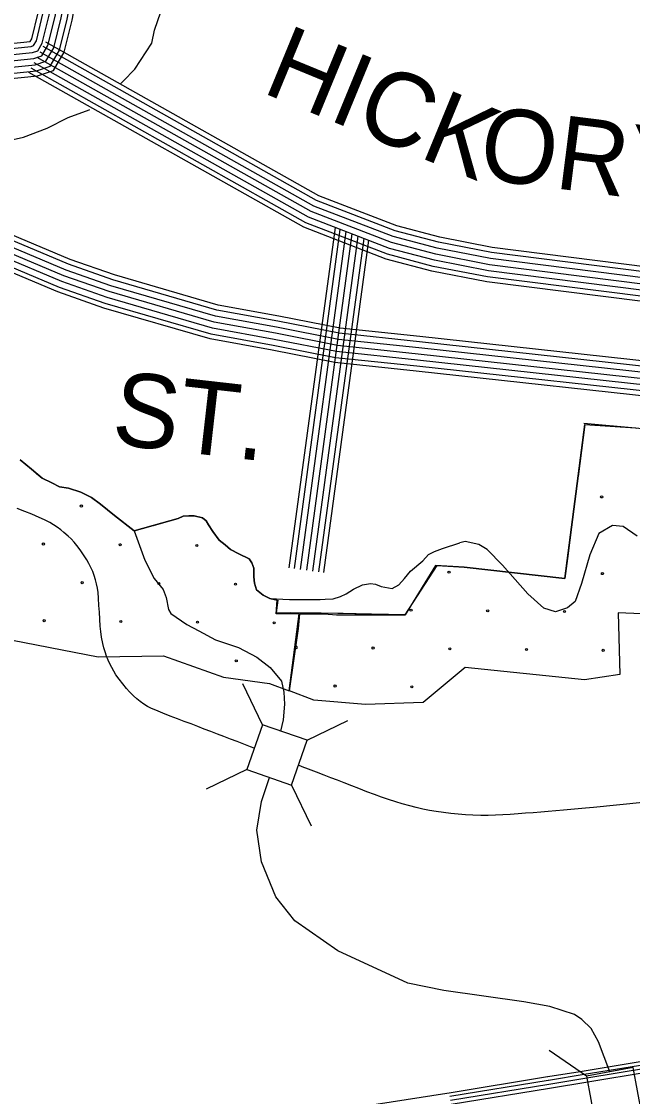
# Model space of a CAD drawing. Extents: x 1788175 to 1969470, y 584502 to 738744.
# Drawn here: x 1836794 to 1839858, y 672880 to 678271 of the extents above; entities that cross this region are included whole.
import ezdxf

# ---------------------------------------------------------------- set-up
doc = ezdxf.new("R2010")
doc.units = 0
for name, color, linetype in [('DESIGN - EROSION CONTROL - Devices', 7, 'Continuous'), ('DESIGN - ROW - Right-of-Way and Easement Labels', 7, 'Continuous'), ('DESIGN - SCRATCH - User 1', 7, 'Continuous'), ('DESIGN - TRANSPORTATION - Text', 7, 'Continuous'), ('SURVEY - CENTERLINE - Preliminary', 7, 'Continuous'), ('SURVEY - CONTOURS - Index with Text', 7, 'Continuous'), ('SURVEY - DRAINAGE - Area Shapes', 7, 'Continuous'), ('SURVEY - DRAINAGE - Storm Sewer', 7, 'Continuous'), ('SURVEY - TRANSPORTATION - Roads', 7, 'Continuous'), ('SURVEY - VEGETATION - Features with Text', 7, 'Continuous')]:
    doc.layers.add(name, color=color, linetype=linetype)

msp = doc.modelspace()

# ---------------------------------------------------------------- linework, layer by layer
at = {"layer": 'DESIGN - EROSION CONTROL - Devices'}
for centre in [(1837094.2, 675840.7), (1839702.9, 675886.4), (1836903.8, 675650.3), (1837288.3, 675646.6), (1837672.9, 675642.9), (1837097.9, 675456.2), (1838937.6, 675509.3), (1839706.7, 675501.9), (1837482.5, 675452.5), (1837867, 675448.7), (1838747.2, 675318.9), (1839131.7, 675315.2), (1839516.3, 675311.5), (1836907.5, 675265.8), (1837292.1, 675262), (1837676.6, 675258.3), (1838061.2, 675254.6), (1838556.8, 675128.5), (1838941.3, 675124.8), (1839325.9, 675121), (1839710.4, 675117.3), (1837870.8, 675064.2), (1838366.3, 674938.1), (1838750.9, 674934.4)]:
    msp.add_circle(centre, 5.28, dxfattribs=at)
msp.add_arc((1838172.2, 675132.2), 5.28, 228.6741, 114.7549, dxfattribs=at)
at = {"layer": 'DESIGN - SCRATCH - User 1'}
for points in [[(1838183.1, 675227), (1838188.9, 675300.9), (1838311.7, 675300.1), (1838373.4, 675294.8), (1838718.6, 675294.7), (1838878.2, 675542.4), (1839013.8, 675533.4), (1839518.7, 675476.5), (1839619, 676249.9)], [(1839619, 676249.9), (1839873.1, 676232.3), (1840562.4, 676163.7)], [(1838076.7, 675368.8), (1838038.5, 675376.7), (1838005.3, 675393.3), (1837988.7, 675406.6), (1837972.1, 675419.9), (1837962.1, 675453.1), (1837958.8, 675486.3), (1837958.8, 675529.5), (1837948.9, 675556.1), (1837935.6, 675576), (1837883.7, 675600.7), (1837841.4, 675622.3), (1837814.6, 675645.5), (1837784.8, 675669.3), (1837753.1, 675713.5), (1837731.9, 675747.1), (1837719.6, 675766.1), (1837701.6, 675781), (1837659.7, 675791.3), (1837632.4, 675791.4), (1837604.8, 675789.4), (1837580, 675779), (1837496.4, 675755.1), (1837359, 675716.1), (1837259.5, 675793.8), (1837190.1, 675849.8), (1837144.6, 675882.9), (1837092.2, 675911.1), (1837030.4, 675930.5), (1836984.9, 675937.3), (1836945.3, 675956.4), (1836898.3, 675979.7), (1836843.5, 676025.4), (1836787.9, 676072.2)], [(1838186.7, 675300.9), (1838070.5, 675300.9), (1838076.7, 675368.8)], [(1836689.2, 675179.8), (1837178.6, 675084.3), (1837506.4, 675090), (1837806, 674982.5), (1838038.1, 674951.2), (1838136.6, 674914.3), (1838186.7, 675300.9)], [(1840603.9, 675269.3), (1839785.1, 675304.6), (1839793.9, 674996.2), (1839617.8, 674969.8), (1839019.1, 675031.5), (1838807.8, 674855.2), (1838519.3, 674844.9), (1838260.6, 674867.8), (1838137.5, 674913.9), (1838183.1, 675227)]]:
    msp.add_lwpolyline(points, dxfattribs=at)
at = {"layer": 'DESIGN - TRANSPORTATION - Text'}
for points in [[(1837288.5, 677956.6), (1837303, 677972.2), (1837362, 678031.2), (1837447.3, 678162.4), (1837460.4, 678228), (1837493.2, 678319.8), (1837526, 678378.8), (1837545.7, 678431.3), (1837591.6, 678503.4), (1837617.8, 678582.2), (1837644.1, 678647.7), (1837663.7, 678700.2), (1837709.6, 678765.8), (1837762.1, 678837.9), (1837801.5, 678897), (1837873.6, 678969.1), (1837919.5, 679001.9), (1837985.1, 679034.7)], [(1836653.7, 677657.4), (1836804.5, 677690.2), (1836922.6, 677736.1), (1837027.5, 677788.5), (1837132.5, 677827.9), (1837136.1, 677830)], [(1836787.9, 676072.2), (1836843.5, 676025.4), (1836898.3, 675979.7), (1836945.3, 675956.4), (1836984.9, 675937.3), (1837030.4, 675930.5), (1837092.2, 675911.1), (1837144.6, 675882.9), (1837190.1, 675849.8), (1837259.5, 675793.8), (1837359, 675716.1), (1837496.4, 675755.1), (1837580, 675779), (1837604.8, 675789.4), (1837632.4, 675791.4), (1837659.7, 675791.3), (1837701.6, 675780.9), (1837719.6, 675766.1), (1837731.9, 675747.1), (1837753.1, 675713.5), (1837784.8, 675669.3), (1837814.6, 675645.5), (1837841.4, 675622.3), (1837883.7, 675600.7)], [(1839880.7, 675689.9), (1839811.3, 675738.7), (1839757.5, 675743.4), (1839689, 675702.2), (1839643.7, 675596.6), (1839602, 675453), (1839570.9, 675361.3), (1839532.5, 675329.8), (1839472.3, 675310.5), (1839412.6, 675329.2), (1839333.6, 675400.2), (1839205.5, 675543.9), (1839128.6, 675622.9), (1839087, 675647.5), (1839019.2, 675662.3), (1838991.2, 675656.9)], [(1837359, 675716.1), (1837412, 675569.2), (1837459.8, 675477.5), (1837503.7, 675421.7), (1837519.6, 675381.8), (1837531.5, 675322), (1837543.5, 675302), (1837623.2, 675246.2), (1837682.9, 675214.3), (1837766.6, 675170.5), (1837882.1, 675130.6), (1837973.8, 675082.7), (1838041.5, 675030.9), (1838097.3, 674963.1), (1838109.2, 674907.3), (1838113.2, 674847.5), (1838105.3, 674767.7), (1838093.3, 674711.9)], [(1838290.8, 675371.8), (1838317.3, 675373.8), (1838356.9, 675375.5), (1838393.4, 675386.5), (1838422.6, 675401.1), (1838459.2, 675423), (1838503, 675444.9), (1838543.2, 675452.2), (1838568.8, 675448.6), (1838598, 675437.6), (1838652.8, 675426.6), (1838685.7, 675444.9), (1838714.9, 675477.8), (1838744.1, 675514.3), (1838806.3, 675565.5), (1838835.5, 675598.4), (1838864.7, 675613), (1838904.9, 675627.6), (1838991.2, 675656.9)], [(1837883.7, 675600.7), (1837935.6, 675576), (1837948.9, 675556.1), (1837958.8, 675529.5), (1837958.8, 675486.3), (1837962.1, 675453.1), (1837972.1, 675419.9), (1837988.7, 675406.6), (1838005.3, 675393.3), (1838038.5, 675376.7), (1838137.2, 675371.7), (1838290.8, 675371.8)], [(1839744.4, 673002.7), (1839687.8, 673154), (1839650.4, 673220.2), (1839604.2, 673266.4), (1839567.4, 673290.4), (1839443.4, 673330.3), (1839312.4, 673354.2), (1838910.9, 673411.6), (1838730.7, 673447.6), (1838380.1, 673609.4), (1838165, 673760.9), (1838069.4, 673880.5), (1837997.7, 674056), (1837973.8, 674215.5), (1837997.7, 674359), (1838037.5, 674478.6)]]:
    msp.add_lwpolyline(points, dxfattribs=at)
at = {"layer": 'SURVEY - CENTERLINE - Preliminary'}
for points in [[(1839926.4, 673057.9), (1839594.5, 673003.8)], [(1839929.2, 673040.6), (1839615.3, 672989.5)], [(1839594.5, 673003.8), (1839432.9, 672977.4)], [(1839615.4, 672989.4), (1839435.7, 672960.2)], [(1839932.4, 673020.8), (1839629.4, 672971.5)], [(1839935.7, 673000.8), (1839633, 672951.5)], [(1839432, 672977.3), (1838938.5, 672896.8)], [(1839434.8, 672960), (1838941.3, 672879.6)], [(1839438, 672940.3), (1838944.5, 672859.8)], [(1839629.4, 672971.5), (1839438.9, 672940.4)], [(1839633, 672951.5), (1839442.2, 672920.4)], [(1838937.6, 672896.7), (1838926.8, 672894.9), (1838444.4, 672819.2)], [(1839441.3, 672920.2), (1838947.8, 672839.8)]]:
    msp.add_lwpolyline(points, dxfattribs=at)
at = {"layer": 'SURVEY - CONTOURS - Index with Text'}
for points in [[(1840195.7, 676536.6), (1838791.7, 676690.3), (1838391.4, 676732.9), (1838083.6, 676793.1), (1837779.6, 676848.7), (1837259.9, 676999.7), (1837038.3, 677077.3), (1836113.4, 677466.7), (1835751.1, 677625.4), (1835610.3, 677684.1), (1835338.3, 677765.2), (1835069.3, 677833.9), (1834527.4, 677953.8), (1833732.3, 678073.1), (1833043.1, 678179.1)], [(1840190.2, 676480.1), (1838785.6, 676634), (1838382.9, 676676.7), (1838073, 676737.3), (1837766.5, 676793.4), (1837242.6, 676945.6), (1837017.9, 677024.3), (1836091, 677414.6), (1835728.8, 677573.2), (1835591.3, 677630.6), (1835323.1, 677710.5), (1835056.1, 677778.7), (1834517, 677898), (1833723.8, 678017.1), (1833034.4, 678123)], [(1840193.2, 676511), (1838788.9, 676664.8), (1838387.5, 676707.4), (1838078.8, 676767.8), (1837773.6, 676823.6), (1837252, 676975.2), (1837029.1, 677053.3), (1836103.3, 677443.1), (1835741, 677601.7), (1835601.7, 677659.8), (1835331.4, 677740.4), (1835063.3, 677808.9), (1834522.7, 677928.5), (1833728.5, 678047.7), (1833039.2, 678153.7)], [(1840184.2, 676418.4), (1838778.9, 676572.3), (1838373.7, 676615.4), (1838061.5, 676676.4), (1837752.2, 676733), (1837223.7, 676886.6), (1836995.6, 676966.5), (1836066.6, 677357.7), (1835704.5, 677516.2), (1835570.4, 677572.1), (1835306.6, 677650.7), (1835041.7, 677718.4), (1834505.7, 677837), (1833714.5, 677955.8), (1833025, 678061.7)], [(1840187.2, 676449.3), (1838782.3, 676603.1), (1838378.3, 676646.1), (1838067.3, 676706.9), (1837759.4, 676763.2), (1837233.1, 676916.1), (1837006.8, 676995.4), (1836078.8, 677386.1), (1835716.6, 677544.7), (1835580.8, 677601.3), (1835314.9, 677680.6), (1835048.9, 677748.6), (1834511.4, 677867.5), (1833719.2, 677986.4), (1833029.7, 678092.4)], [(1840187.2, 676449.3), (1838782.3, 676603.1), (1838378.3, 676646.1), (1838067.3, 676706.9), (1837759.4, 676763.2), (1837233.1, 676916.1), (1837006.8, 676995.4), (1836078.8, 677386.1), (1835716.6, 677544.7), (1835580.8, 677601.3), (1835314.9, 677680.6), (1835048.9, 677748.6), (1834511.4, 677867.5), (1833719.2, 677986.4), (1833029.7, 678092.4)], [(1840178.8, 676363), (1838773, 676516.9), (1838365.4, 676560.2), (1838051.2, 676621.7), (1837739.4, 676678.7), (1837206.7, 676833.5), (1836975.6, 676914.4), (1836044.6, 677306.5), (1835682.6, 677465), (1835551.7, 677519.5), (1835291.7, 677597), (1835028.8, 677664.2), (1834495.5, 677782.2), (1833706.1, 677900.7), (1833016.6, 678006.7)], [(1840181.2, 676387.6), (1838775.6, 676541.5), (1838369.1, 676584.7), (1838055.8, 676646), (1837745.1, 676702.8), (1837214.2, 676857), (1836984.5, 676937.5), (1836054.3, 677329.2), (1835692.3, 677487.7), (1835560, 677542.9), (1835298.3, 677620.9), (1835034.5, 677688.3), (1834500.1, 677806.5), (1833709.9, 677925.1), (1833020.3, 678031.1)]]:
    msp.add_lwpolyline(points, dxfattribs=at)
at = {"layer": 'SURVEY - DRAINAGE - Area Shapes'}
for points in [[(1837219.9, 675088.2), (1837212.9, 675109), (1837206.8, 675129.4), (1837201.6, 675151.7), (1837195.8, 675183.7), (1837191.8, 675210.7), (1837189, 675238.7), (1837186.2, 675272.9), (1837184.3, 675307.9), (1837182.4, 675342.5), (1837180.2, 675378.2), (1837177.6, 675407.7), (1837174.8, 675429.2), (1837170.7, 675450.3), (1837165.5, 675471.4), (1837159.1, 675492.2), (1837151.3, 675512.6), (1837141.9, 675533.1), (1837132, 675552.4), (1837121.7, 675571), (1837105.6, 675596.2), (1837088.6, 675620.3), (1837071.3, 675643), (1837057.5, 675659.8), (1837042.5, 675675.5), (1837027.5, 675690.1), (1837006.7, 675708.4), (1836990.5, 675722), (1836972.8, 675734.8), (1836954.6, 675746.5), (1836935.8, 675757.5), (1836909.6, 675771.1), (1836881.9, 675784), (1836846.5, 675799.1), (1836810, 675813.8), (1836772.9, 675828.9)], [(1837960.7, 674626.1), (1837941.4, 674633.6), (1837908.7, 674646.4), (1837875.4, 674659.3), (1837841.8, 674671.9), (1837809.1, 674684.4), (1837776.4, 674696.9), (1837743.7, 674709.8), (1837710.7, 674722.3), (1837678, 674734.9), (1837644.5, 674747.7), (1837610, 674760.6), (1837575.5, 674773.9), (1837539.3, 674787.5), (1837503, 674801.5), (1837467.1, 674816.3), (1837445.9, 674825.5), (1837426.5, 674835.7), (1837406.8, 674847.8), (1837388.5, 674860.7), (1837372.6, 674874.2), (1837355.9, 674888.8), (1837335.3, 674909.3), (1837320.6, 674925.8), (1837301.6, 674948.8), (1837284, 674971.8), (1837267.5, 674994.8), (1837256.7, 675012.7), (1837246.2, 675031), (1837236.8, 675049.9), (1837227.7, 675068.5), (1837219.9, 675088.2)], [(1839910.3, 674354.1), (1839662.1, 674328.8), (1839622.5, 674325.3), (1839585.6, 674322.2), (1839548.4, 674318.7), (1839510.9, 674315.6), (1839473.7, 674312.1), (1839434.1, 674308.7), (1839398.1, 674305.6), (1839360, 674302.5), (1839321.7, 674299.7), (1839283.6, 674297), (1839243.7, 674294.2), (1839207.4, 674291.9), (1839170.2, 674290.2), (1839133.6, 674289.3), (1839096.4, 674289.4), (1839056.6, 674290.3), (1839020.6, 674292), (1838983.1, 674294.7), (1838946, 674298.5), (1838909.7, 674303), (1838872.8, 674308.6), (1838839.8, 674314.3), (1838805.9, 674321), (1838773.2, 674328.4), (1838740.4, 674336.5), (1838702.1, 674347.3), (1838670.3, 674356.9), (1838634.6, 674368.3), (1838599.6, 674380.5), (1838563.3, 674394.1), (1838525.9, 674408.1), (1838485, 674423.6), (1838449.9, 674437.6), (1838412.2, 674452), (1838378, 674465.6), (1838345.6, 674478.1), (1838311.2, 674491.4), (1838273.4, 674505.7), (1838233.1, 674521.6), (1838202.1, 674533.4), (1838182.6, 674541)], [(1839910.3, 674354.1), (1839662.1, 674328.8), (1839622.5, 674325.3), (1839585.6, 674322.2), (1839548.4, 674318.7), (1839510.9, 674315.6), (1839473.7, 674312.1), (1839434.1, 674308.7), (1839398.1, 674305.6), (1839360, 674302.5), (1839321.7, 674299.7), (1839283.6, 674297), (1839243.7, 674294.2), (1839207.4, 674291.9), (1839170.2, 674290.2), (1839133.6, 674289.3), (1839096.4, 674289.4), (1839056.6, 674290.3), (1839020.6, 674292), (1838983.1, 674294.7), (1838946, 674298.5), (1838909.7, 674303), (1838872.8, 674308.6), (1838839.8, 674314.3), (1838805.9, 674321), (1838773.2, 674328.4), (1838740.4, 674336.5), (1838702.1, 674347.3), (1838670.3, 674356.9), (1838634.6, 674368.3), (1838599.6, 674380.5), (1838563.3, 674394.1), (1838525.9, 674408.1), (1838485, 674423.6), (1838449.9, 674437.6), (1838412.2, 674452), (1838378, 674465.6), (1838345.6, 674478.1), (1838311.2, 674491.4), (1838273.4, 674505.7), (1838233.1, 674521.6), (1838202.1, 674533.4), (1838182.6, 674541)]]:
    msp.add_lwpolyline(points, dxfattribs=at)
at = {"layer": 'SURVEY - DRAINAGE - Storm Sewer'}
for p, q in [((1838001.8, 674744.2), (1837903, 674948.7)), ((1838226.2, 674666), (1838430.7, 674764.7)), ((1837923.6, 674519.8), (1837719.1, 674421)), ((1838147.9, 674441.6), (1838246.7, 674237.1)), ((1839627.6, 672981), (1839440.4, 673109.7))]:
    msp.add_line(p, q, dxfattribs=at)
for points in [[(1837923.6, 674519.8), (1838148, 674441.6), (1838226.2, 674666), (1838001.8, 674744.2)], [(1839670.8, 672747.4), (1839904.5, 672790.7), (1839861.2, 673024.3), (1839627.6, 672981)]]:
    msp.add_lwpolyline(points, close=True, dxfattribs=at)
at = {"layer": 'SURVEY - TRANSPORTATION - Roads'}
for points in [[(1834485.5, 677948.8), (1835133.7, 678003.7), (1836217.1, 678106.6), (1836837.3, 678170), (1836837.7, 678170.1), (1836845.4, 678183), (1836877.5, 678314), (1836924.7, 678562.4), (1836942.1, 678628.5), (1837007.1, 678673), (1837107.8, 678683.3), (1837824, 678611.5), (1838151.3, 678555), (1838280.6, 678534.7), (1838301.5, 678535.2), (1838288.6, 678525.7), (1838305.3, 678579.8), (1838531, 680087.8), (1838701.4, 681254.6)], [(1834487.6, 677924.2), (1835136, 677979.1), (1836219.6, 678082), (1836842.6, 678145.7), (1836854.3, 678149.6), (1836868.5, 678173.6), (1836901.7, 678308.8), (1836948.8, 678556.9), (1836963.6, 678613.3), (1837015.9, 678649), (1837107.8, 678658.4), (1837820.6, 678587), (1838147.3, 678530.7), (1838278.9, 678509.9), (1838309.8, 678510.6), (1838309.8, 678510.6), (1838329.5, 678574.3), (1838555.5, 680084.2), (1838725.8, 681251)], [(1834490.2, 677893.3), (1835138.7, 677948.2), (1836222.6, 678051.1), (1836849.2, 678115.2), (1836875.1, 678123.9), (1836897.5, 678161.7), (1836932, 678302.2), (1836979.1, 678550.1), (1836990.7, 678594.2), (1837026.9, 678619), (1837107.9, 678627.3), (1837816.5, 678556.2), (1838142.3, 678500.1), (1838276.9, 678478.9), (1838320.3, 678479.9), (1838336.4, 678491.7), (1838359.8, 678567.4), (1838586.1, 680079.6), (1838756.5, 681246.5)], [(1834492.8, 677862.4), (1835141.5, 677917.4), (1836225.6, 678020.3), (1836855.8, 678084.7), (1836895.9, 678098.2), (1836926.5, 678149.9), (1836962.3, 678295.6), (1837009.3, 678543.2), (1837017.7, 678575.2), (1837037.9, 678588.9), (1837107.9, 678596.1), (1837812.3, 678525.5), (1838137.2, 678469.5), (1838274.8, 678447.8), (1838330.8, 678449.1), (1838363, 678472.8), (1838390.1, 678560.5), (1838616.8, 680075.1), (1838787.2, 681242.1)], [(1834492.8, 677862.4), (1835141.5, 677917.4), (1836225.6, 678020.3), (1836855.8, 678084.7), (1836895.9, 678098.2), (1836926.5, 678149.9), (1836962.3, 678295.6), (1837009.3, 678543.2), (1837017.7, 678575.2), (1837037.9, 678588.9), (1837107.9, 678596.1), (1837812.3, 678525.5), (1838137.2, 678469.5), (1838274.8, 678447.8), (1838330.8, 678449.1), (1838363, 678472.8), (1838390.1, 678560.5), (1838616.8, 680075.1), (1838787.2, 681242.1)], [(1834495.4, 677831.5), (1835144.3, 677886.5), (1836228.7, 677989.4), (1836862.4, 678054.2), (1836916.7, 678072.5), (1836955.5, 678138), (1836992.6, 678289), (1837039.6, 678536.4), (1837044.8, 678556.1), (1837048.9, 678558.9), (1837107.9, 678564.9), (1837808.1, 678494.8), (1838132.2, 678438.9), (1838272.7, 678416.7), (1838341.2, 678418.4), (1838389.6, 678453.8), (1838420.4, 678553.6), (1838647.5, 680070.6), (1838817.9, 681237.6)], [(1834498, 677800.7), (1835147, 677855.6), (1836231.7, 677958.6), (1836869, 678023.7), (1836937.5, 678046.8), (1836984.5, 678126.2), (1837022.9, 678282.4), (1837069.9, 678529.6), (1837071.8, 678537), (1837059.9, 678528.9), (1837108, 678533.8), (1837803.9, 678464), (1838127.1, 678408.3), (1838270.7, 678385.7), (1838351.7, 678387.6), (1838416.2, 678434.9), (1838450.7, 678546.7), (1838678.1, 680066), (1838848.5, 681233.1)], [(1834500.2, 677775), (1835149.3, 677830), (1836234.2, 677933), (1836874.5, 677998.4), (1836954.8, 678025.5), (1837008.6, 678116.4), (1837048, 678276.9), (1837095, 678523.9), (1837094.3, 678521.2), (1837069, 678503.9), (1837108, 678507.9), (1837800.4, 678438.5), (1838122.9, 678382.9), (1838269, 678359.9), (1838360.4, 678362.1), (1838438.3, 678419.1), (1838475.9, 678541), (1838703.6, 680062.3), (1838874, 681229.4)], [(1842740.6, 677173.7), (1842271.4, 676929.1), (1842200.8, 676908), (1842119.2, 676902.2), (1841778, 676882.8), (1841522, 676902), (1840839.5, 676961.1), (1840542.5, 676980.9), (1840250.7, 676993.9), (1839932.8, 677039.3), (1839154.5, 677137.4), (1838891.3, 677188.7), (1838675.8, 677245.8), (1838284.2, 677396.7), (1836916, 678166.9)], [(1842766.8, 677123.4), (1842292.9, 676876.3), (1842211.1, 676851.8), (1842122.9, 676845.6), (1841777.5, 676826), (1841517.4, 676845.5), (1840835.1, 676904.5), (1840539.3, 676924.3), (1840245.4, 676937.3), (1839925.2, 676983.1), (1839145.5, 677081.4), (1838878.6, 677133.4), (1838658.3, 677191.8), (1838260, 677345.2), (1836888.2, 678117.5)], [(1842752.5, 677150.9), (1842281.1, 676905.2), (1842205.5, 676882.5), (1842120.9, 676876.5), (1841777.8, 676857.1), (1841519.9, 676876.4), (1840837.5, 676935.5), (1840541.1, 676955.2), (1840248.3, 676968.2), (1839929.4, 677013.8), (1839150.4, 677112), (1838885.6, 677163.7), (1838667.8, 677221.3), (1838273.2, 677373.4), (1836903.4, 678144.5)], [(1842795.5, 677068.4), (1842316.3, 676818.6), (1842222.3, 676790.5), (1842126.8, 676783.7), (1841777, 676763.9), (1841512.4, 676783.7), (1840830.4, 676842.7), (1840535.9, 676862.4), (1840239.6, 676875.5), (1839917, 676921.6), (1839135.7, 677020.1), (1838864.8, 677073), (1838639.1, 677132.7), (1838233.5, 677289), (1836857.8, 678063.5)], [(1842781.2, 677095.9), (1842304.6, 676847.5), (1842216.7, 676821.2), (1842124.9, 676814.6), (1841777.2, 676794.9), (1841514.9, 676814.6), (1840832.8, 676873.6), (1840537.6, 676893.3), (1840242.5, 676906.4), (1839921.1, 676952.3), (1839140.6, 677050.7), (1838871.7, 677103.2), (1838648.7, 677162.2), (1838246.7, 677317.1), (1836873, 678090.5)], [(1842781.2, 677095.9), (1842304.6, 676847.5), (1842216.7, 676821.2), (1842124.9, 676814.6), (1841777.2, 676794.9), (1841514.9, 676814.6), (1840832.8, 676873.6), (1840537.6, 676893.3), (1840242.5, 676906.4), (1839921.1, 676952.3), (1839140.6, 677050.7), (1838871.7, 677103.2), (1838648.7, 677162.2), (1838246.7, 677317.1), (1836873, 678090.5)], [(1842821.3, 677019), (1842337.3, 676766.7), (1842232.4, 676735.4), (1842130.4, 676728.1), (1841776.4, 676708), (1841507.9, 676728.2), (1840826.1, 676787.2), (1840532.8, 676806.7), (1840234.4, 676820), (1839909.5, 676866.4), (1839126.9, 676965.1), (1838852.3, 677018.6), (1838621.9, 677079.6), (1838209.7, 677238.5), (1836830.5, 678014.9)], [(1842809.8, 677040.9), (1842328, 676789.8), (1842227.9, 676759.8), (1842128.8, 676752.7), (1841776.7, 676732.8), (1841509.9, 676752.8), (1840828, 676811.8), (1840534.2, 676831.4), (1840236.7, 676844.6), (1839912.8, 676890.9), (1839130.8, 676989.5), (1838857.8, 677042.7), (1838629.6, 677103.2), (1838220.2, 677260.9), (1836842.6, 678036.5)], [(1838366.3, 677237.8), (1838135.2, 675530.6)], [(1838391, 677228.3), (1838160.7, 675527.1)], [(1838420.7, 677216.9), (1838191.4, 675523)], [(1838450.4, 677205.4), (1838222.2, 675518.8)], [(1838450.4, 677205.4), (1838222.2, 675518.8)], [(1838480.2, 677194), (1838252.9, 675514.7)], [(1838509.9, 677182.5), (1838283.6, 675510.5)], [(1838533.6, 677173.4), (1838308.1, 675507.2)]]:
    msp.add_lwpolyline(points, dxfattribs=at)
at = {"layer": 'SURVEY - VEGETATION - Features with Text'}
for points in [[(1839619, 676249.9), (1839518.7, 675476.5), (1839013.8, 675533.4), (1838869.4, 675542.4), (1838718.6, 675294.7), (1838296, 675303.2), (1838072.7, 675305.5), (1838081.7, 675368.2)], [(1839619, 676249.9), (1839585.1, 675988.1)], [(1839614.4, 676256.2), (1839873.1, 676232.3), (1840562.4, 676163.7)], [(1839614.4, 676256.2), (1839873.1, 676232.3), (1839877.3, 676231.8)], [(1836787.9, 676072.2), (1836843.5, 676025.4), (1836898.3, 675979.7), (1836945.3, 675956.4), (1836984.9, 675937.3), (1837030.4, 675930.5), (1837092.2, 675911.1), (1837144.6, 675882.9), (1837190.1, 675849.8), (1837259.5, 675793.8), (1837359, 675716.1), (1837496.4, 675755.1), (1837580, 675779), (1837604.8, 675789.4), (1837632.4, 675791.4), (1837659.7, 675791.3), (1837701.6, 675780.9), (1837719.6, 675766.1), (1837731.9, 675747.1), (1837753.1, 675713.5), (1837784.8, 675669.3), (1837814.6, 675645.5), (1837841.4, 675622.3), (1837883.7, 675600.7)], [(1836868.7, 676004.3), (1836898.3, 675979.7), (1836945.3, 675956.4), (1836984.9, 675937.3), (1837030.4, 675930.5), (1837092.2, 675911.1), (1837108.3, 675902.4)], [(1837108.3, 675902.4), (1837144.6, 675882.9), (1837190.1, 675849.8), (1837259.5, 675793.8), (1837320.5, 675746.2)], [(1839565.8, 675839.4), (1839531.8, 675577.6)], [(1837456.3, 675743.7), (1837496.4, 675755.1), (1837580, 675779), (1837604.8, 675789.4), (1837632.4, 675791.4), (1837659.7, 675791.3), (1837701.6, 675780.9), (1837709.6, 675774.4)], [(1837709.6, 675774.4), (1837719.6, 675766.1), (1837731.9, 675747.1), (1837753.1, 675713.5), (1837784.8, 675669.3), (1837814.6, 675645.5), (1837841.4, 675622.3), (1837883.7, 675600.7)], [(1837883.7, 675600.7), (1837935.6, 675576), (1837948.9, 675556.1), (1837958.8, 675529.5), (1837958.8, 675486.3), (1837962.1, 675453.1), (1837972.1, 675419.9), (1837988.7, 675406.6), (1838005.3, 675393.3), (1838038.5, 675376.7), (1838076.6, 675368.9)], [(1838005.7, 675393.1), (1838005.3, 675393.3), (1837988.7, 675406.6), (1837972.1, 675419.9), (1837962.1, 675453.1), (1837958.8, 675486.3), (1837958.8, 675529.5), (1837948.9, 675556.1), (1837935.6, 675576), (1837883.7, 675600.7)], [(1837883.7, 675600.7), (1837935.6, 675576), (1837948.9, 675556.1), (1837958.8, 675529.5), (1837958.8, 675486.3), (1837962.1, 675453.1), (1837972.1, 675419.9), (1837988.7, 675406.6), (1838005.3, 675393.3), (1838005.7, 675393.1)], [(1839531.8, 675577.6), (1839518.7, 675476.5), (1839357.6, 675494.7)], [(1838945.9, 675537.7), (1838869.4, 675542.4), (1838772, 675382.5)], [(1839208.6, 675511.5), (1839013.8, 675533.4), (1838945.9, 675537.7)], [(1838407.4, 675301), (1838296, 675303.2), (1838143.4, 675304.7)], [(1838671.3, 675295.7), (1838407.4, 675301)]]:
    msp.add_lwpolyline(points, dxfattribs=at)

# ---------------------------------------------------------------- texts
at = {"layer": 'DESIGN - ROW - Right-of-Way and Easement Labels'}
for s, rotation, p in [('HICK', 337.6211, (1837992.1, 677917.8)), ('ORY', 352.815, (1839078.8, 677483.2)), ('ST.', 353.5312, (1837238.9, 676152.2))]:
    msp.add_text(s, height=370, rotation=rotation, dxfattribs=at).set_placement(p)

doc.saveas('drawing.dxf')
